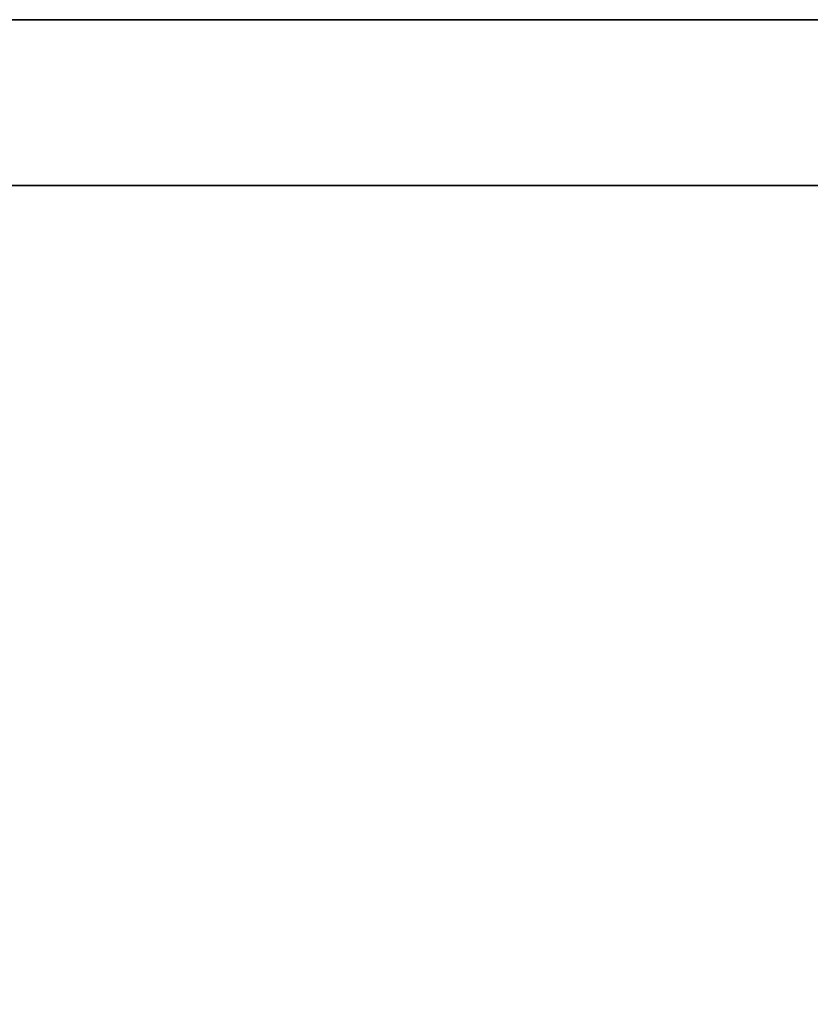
# Model space of a CAD drawing. Extents: x -805 to 3526, y -961 to 1039.
# Tile 298 of 473: x 1259.8488 to 1259.8632, y 31.617 to 31.6348. Entities that reach past the tile are written whole.
import ezdxf

# ---------------------------------------------------------------- set-up
doc = ezdxf.new("R2010")
doc.units = 0
doc.linetypes.add('AUSGEZOGEN', pattern=[2, 1, 1])
doc.layers.get('0').update_dxf_attribs({"color": 251})
doc.layers.add('TTK-B-Bestand', color=252, linetype='Continuous', lineweight=35)
for name, color, linetype in [('TTK-P-Aufzug', 251, 'Continuous'), ('TTK-P-Bahnsteig', 12, 'Continuous'), ('TTK-P-TEXT', 12, 'AUSGEZOGEN')]:
    doc.layers.add(name, color=color, linetype=linetype)
doc.styles.add('AKG DIN 6776', font='AKG_DIN67.TTF')
doc.dimstyles.new('TTK$6', dxfattribs={"dimtxt": 2.5, "dimasz": 2.5, "dimexe": 3.5, "dimexo": 0.1, "dimgap": 1, "dimtad": 1, "dimzin": 0, "dimtxsty": 'AKG DIN 6776', "dimblk": 'OBLIQUE', "dimcen": -0.09, "dimdle": 3, "dimse1": 1, "dimse2": 1, "dimclrd": 256, "dimclre": 256, "dimclrt": 256, "dimadec": 3, "dimazin": 0, "dimtfac": 1, "dimtofl": 0, "dimtmove": 0, "dimatfit": 3, "dimldrblk": 'OBLIQUE', "dimfxl": 7, "dimfxlon": 1, "dimtolj": 1, "dimtzin": 0, "dimlwd": -1, "dimlwe": -1, "dimarcsym": 0})

# ---------------------------------------------------------------- blocks, each defined once
blk = doc.blocks.new('*D549')
at = {"layer": 'DEFPOINTS', "color": 0}
for p in [(1594.653013, 36.73973), (1594.306234, 36.575236), (8.223304, 0)]:
    blk.add_point(p, dxfattribs=at)
at = {"layer": 'TTK-B-Bestand', "insert": (1594.109263, 36.98348), "char_height": 0.25, "attachment_point": 5, "style": 'AKG DIN 6776'}
blk.add_mtext('\\A1;36,588', dxfattribs=at)
blk = doc.blocks.new('_OBLIQUE')
at = {"color": 0, "linetype": 'ByBlock'}
blk.add_line((-0.5, -0.5), (0.5, 0.5), dxfattribs=at)
blk = doc.blocks.new('*D548')
at = {"layer": 'DEFPOINTS', "color": 0}
for p in [(1585.536598, 36.770612), (1585.045877, 36.613991), (-0.868111, 0.030883)]:
    blk.add_point(p, dxfattribs=at)
at = {"layer": 'TTK-B-Bestand', "insert": (1585.017848, 37.014362), "char_height": 0.25, "attachment_point": 5, "style": 'AKG DIN 6776'}
blk.add_mtext('\\A1;36,621', dxfattribs=at)
blk = doc.blocks.new('*D536')
at = {"layer": 'DEFPOINTS', "color": 0}
for p in [(1593.426387, 36.652234), (1593.909511, 36.652234), (733.065924, 0.107127)]:
    blk.add_point(p, dxfattribs=at)
at = {"layer": 'TTK-P-TEXT', "insert": (1594.453782, 36.895984), "char_height": 0.25, "attachment_point": 5, "style": 'AKG DIN 6776'}
blk.add_mtext('\\A1;36,589', dxfattribs=at)
blk = doc.blocks.new('STS26_1000_2100 - STS26_1000_2100-V1-41')
for p, q in [((1195.316, 4960), (1231.208, 4960)), ((1197.723, 4960), (1252.023, 4960)), ((1252.023, 4960), (1197.723, 4960)), ((1231.208, 4960), (1231.505, 4960)), ((1252.023, 4960), (1231.505, 4960)), ((1197.723, 4957), (1252.023, 4957)), ((1252.023, 4957), (1197.723, 4957)), ((1252.023, 4957), (1206.86, 4957))]:
    blk.add_line(p, q)

msp = doc.modelspace()

# ---------------------------------------------------------------- linework, layer by layer
at = {"layer": 'TTK-P-Bahnsteig', "color": 251}
msp.add_circle((473.785115, 39.132246), 1000, dxfattribs=at)

# ---------------------------------------------------------------- block references
at = {"layer": 'TTK-P-Aufzug', "color": 251, "xscale": -0.001, "yscale": 0.001, "zscale": 0.001}
msp.add_blockref('STS26_1000_2100 - STS26_1000_2100-V1-41', (1261.092639, 26.674829), dxfattribs=at)

# ---------------------------------------------------------------- dimensions: what is measured, and where the dimension line sits
at = {"layer": 'TTK-B-Bestand', "color": 251}
for feature_location, offset, origin, text, picture, middle in [((1585.045877, 36.613991), (0.44608, 0.157557), (-0.868111, 0.030883), '36,621', '*D548', (1585.017848, 37.014362)), ((1594.306234, 36.575236), (0.294656, 0.165578), (8.223304, 0), '36,588', '*D549', (1594.109263, 36.98348))]:
    dim = msp.add_ordinate_dim(feature_location=feature_location, offset=offset, dtype=0, origin=origin, text=text, dimstyle='TTK$6', override={"dimscale": 0, "dimdec": 3, "dimtmove": 1, "dimfxlon": 0}, dxfattribs=at)
    dim.commit()
    dim.dimension.update_dxf_attribs({"geometry": picture, "text_midpoint": middle})
at = {"layer": 'TTK-P-TEXT', "color": 251}
dim = msp.add_ordinate_dim(feature_location=(1593.426387, 36.652234), offset=(0.483124, 0), dtype=0, origin=(733.065924, 0.107127), text='36,589', dimstyle='TTK$6', override={"dimscale": 0, "dimfxlon": 0}, dxfattribs=at)
dim.commit()
dim.dimension.update_dxf_attribs({"geometry": '*D536', "text_midpoint": (1594.453782, 36.895984)})

doc.saveas('drawing.dxf')
